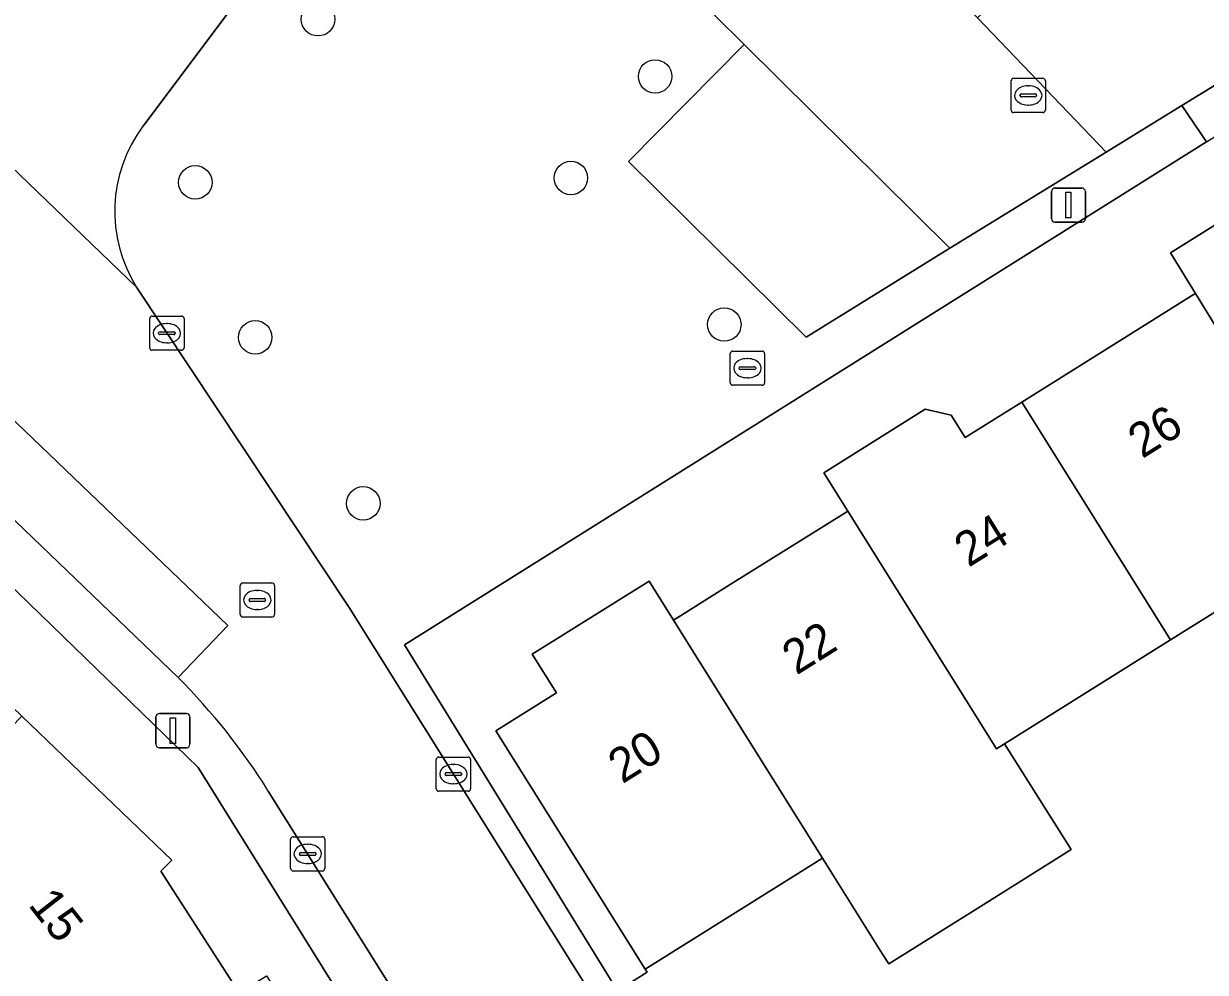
# Model space of a CAD drawing. Extents: x 157767 to 159172, y 387839 to 389425.
# Drawn here: x 158720.07 to 158754.6, y 388258.27 to 388285.98 of the extents above; entities that cross this region are included whole.
import ezdxf

# ---------------------------------------------------------------- set-up
doc = ezdxf.new("R2010")
doc.units = 0
for name, color, linetype in [('IMGEO_Boom', 7, 'Continuous'), ('IMGEO_Erf', 7, 'Continuous'), ('IMGEO_Kolk', 7, 'Continuous'), ('IMGEO_Lichtmast', 7, 'Continuous'), ('IMGEO_Pand', 7, 'Continuous'), ('IMGEO_Pand_nummerreeks', 7, 'Continuous'), ('IMGEO_Parkeervlak_open', 7, 'Continuous'), ('IMGEO_Rijbaan_lokaal_open', 7, 'Continuous'), ('IMGEO_Rioolput', 7, 'Continuous'), ('IMGEO_Voetpad_open', 7, 'Continuous')]:
    doc.layers.add(name, color=color, linetype=linetype)

msp = doc.modelspace()

# ---------------------------------------------------------------- linework, layer by layer
at = {"layer": 'IMGEO_Boom'}
for centre in [(158728.673, 388286.11), (158738.522, 388284.439), (158736.061, 388281.475), (158725.087, 388281.345), (158740.542, 388277.193), (158726.837, 388276.818), (158729.995, 388271.968)]:
    msp.add_circle(centre, 0.489, dxfattribs=at)
at = {"layer": 'IMGEO_Erf'}
for points in [[(158754.633, 388282.527), (158731.197, 388267.839), (158737.42, 388257.733), (158738.285, 388258.274), (158738.227, 388258.367), (158733.871, 388265.326), (158735.637, 388266.432), (158734.931, 388267.56), (158738.351, 388269.699), (158739.063, 388268.561), (158739.183, 388268.636), (158740.715, 388269.595), (158744.043, 388271.677), (158744.15, 388271.744), (158743.449, 388272.864), (158746.412, 388274.717), (158747.17, 388274.543), (158747.578, 388273.89), (158749.236, 388274.927), (158754.19, 388278.027), (158754.312, 388278.103), (158753.583, 388279.29), (158758.669, 388282.473)], [(158758.602, 388271.119), (158753.584, 388267.978), (158748.734, 388264.945), (158750.445, 388262.224), (158750.677, 388261.855), (158748.03, 388260.198), (158745.347, 388258.518), (158745.168, 388258.804), (158743.412, 388261.61), (158738.227, 388258.367), (158738.285, 388258.274), (158737.42, 388257.733), (158739.118, 388255.018), (158743.908, 388247.396), (158746.762, 388249.414), (158747.698, 388250), (158752.23, 388252.836), (158752.696, 388252.09), (158755.407, 388253.786)]]:
    msp.add_lwpolyline(points, dxfattribs=at)
msp.add_lwpolyline([(158712.975, 388276.074), (158708.432, 388273.289), (158709.419, 388272.294), (158710.324, 388273.225), (158711.812, 388271.779), (158712.757, 388272.751), (158715.644, 388269.971), (158720.024, 388265.755), (158724.397, 388261.544), (158724.082, 388261.221), (158726.372, 388257.673), (158727.169, 388258.172), (158730.514, 388252.936), (158731.744, 388253.702), (158725.17, 388264.253)], close=True, dxfattribs=at)
at = {"layer": 'IMGEO_Kolk'}
for p, q in [((158723.757, 388276.514), (158723.757, 388277.366)), ((158723.832, 388277.44), (158724.684, 388277.44)), ((158724.245, 388277.22), (158724.27, 388277.22)), ((158724.758, 388277.366), (158724.758, 388276.514)), ((158724.016, 388276.934), (158724.016, 388276.946)), ((158724.454, 388276.897), (158724.056, 388276.897)), ((158724.059, 388276.983), (158724.457, 388276.983)), ((158724.5, 388276.946), (158724.5, 388276.934)), ((158724.684, 388276.44), (158723.832, 388276.44)), ((158724.268, 388276.66), (158724.243, 388276.66)), ((158740.718, 388275.492), (158740.718, 388276.344)), ((158740.793, 388276.418), (158741.645, 388276.418)), ((158741.206, 388276.198), (158741.231, 388276.198)), ((158741.719, 388276.344), (158741.719, 388275.492)), ((158740.977, 388275.912), (158740.977, 388275.924)), ((158741.415, 388275.875), (158741.017, 388275.875)), ((158741.02, 388275.961), (158741.418, 388275.961)), ((158741.461, 388275.924), (158741.461, 388275.912)), ((158741.645, 388275.418), (158740.793, 388275.418)), ((158741.229, 388275.638), (158741.204, 388275.638)), ((158732.129, 388263.634), (158732.129, 388264.486)), ((158732.204, 388264.56), (158733.056, 388264.56)), ((158733.13, 388264.486), (158733.13, 388263.634)), ((158732.388, 388264.054), (158732.388, 388264.066)), ((158732.826, 388264.017), (158732.428, 388264.017)), ((158732.431, 388264.103), (158732.829, 388264.103)), ((158732.617, 388264.34), (158732.642, 388264.34)), ((158732.872, 388264.066), (158732.872, 388264.054)), ((158732.64, 388263.78), (158732.615, 388263.78)), ((158733.056, 388263.56), (158732.204, 388263.56)), ((158727.871, 388261.304), (158727.871, 388262.156)), ((158727.946, 388262.23), (158728.798, 388262.23)), ((158728.359, 388262.01), (158728.384, 388262.01)), ((158728.872, 388262.156), (158728.872, 388261.304)), ((158728.13, 388261.724), (158728.13, 388261.736)), ((158728.568, 388261.687), (158728.17, 388261.687)), ((158728.173, 388261.773), (158728.571, 388261.773)), ((158728.614, 388261.736), (158728.614, 388261.724)), ((158728.382, 388261.45), (158728.357, 388261.45)), ((158728.798, 388261.23), (158727.946, 388261.23))]:
    msp.add_line(p, q, dxfattribs=at)
for points in [[(158723.757, 388276.514), (158723.757, 388277.366)], [(158723.832, 388277.44), (158724.684, 388277.44)], [(158724.758, 388277.366), (158724.758, 388276.514)], [(158724.684, 388276.44), (158723.832, 388276.44)], [(158740.718, 388275.492), (158740.718, 388276.344)], [(158740.793, 388276.418), (158741.645, 388276.418)], [(158741.719, 388276.344), (158741.719, 388275.492)], [(158741.645, 388275.418), (158740.793, 388275.418)], [(158732.129, 388263.634), (158732.129, 388264.486)], [(158732.204, 388264.56), (158733.056, 388264.56)], [(158733.13, 388264.486), (158733.13, 388263.634)], [(158733.056, 388263.56), (158732.204, 388263.56)], [(158727.871, 388261.304), (158727.871, 388262.156)], [(158727.946, 388262.23), (158728.798, 388262.23)], [(158728.872, 388262.156), (158728.872, 388261.304)], [(158728.798, 388261.23), (158727.946, 388261.23)]]:
    msp.add_lwpolyline(points, dxfattribs=at)
for centre, radius, start, end in [((158723.834, 388277.364), 0.0765, 91.552, 178.448), ((158723.834, 388277.364), 0.0765, 91.552, 178.448), ((158724.682, 388277.364), 0.0765, 1.552, 88.448), ((158724.682, 388277.364), 0.0765, 1.552, 88.448), ((158724.056, 388276.943), 0.0403, 85.8775, 175.7526), ((158724.053, 388276.933), 0.0366, 178.938, 274.7102), ((158724.457, 388276.94), 0.043, 264.8664, 352.4533), ((158724.461, 388276.945), 0.0386, 1.7309, 96.639), ((158723.834, 388276.516), 0.0765, 181.552, 268.448), ((158723.834, 388276.516), 0.0765, 181.552, 268.448), ((158724.682, 388276.516), 0.0765, 271.552, 358.448), ((158724.682, 388276.516), 0.0765, 271.552, 358.448), ((158740.795, 388276.342), 0.0765, 91.552, 178.448), ((158740.795, 388276.342), 0.0765, 91.552, 178.448), ((158741.643, 388276.342), 0.0765, 1.552, 88.448), ((158741.643, 388276.342), 0.0765, 1.552, 88.448), ((158741.017, 388275.921), 0.0403, 85.8775, 175.7526), ((158741.014, 388275.911), 0.0366, 178.938, 274.7102), ((158741.418, 388275.918), 0.043, 264.8664, 352.4533), ((158741.422, 388275.923), 0.0386, 1.7309, 96.639), ((158740.795, 388275.494), 0.0765, 181.552, 268.448), ((158740.795, 388275.494), 0.0765, 181.552, 268.448), ((158741.643, 388275.494), 0.0765, 271.552, 358.448), ((158741.643, 388275.494), 0.0765, 271.552, 358.448), ((158732.206, 388264.484), 0.0765, 91.552, 178.448), ((158732.206, 388264.484), 0.0765, 91.552, 178.448), ((158733.054, 388264.484), 0.0765, 1.552, 88.448), ((158733.054, 388264.484), 0.0765, 1.552, 88.448), ((158732.428, 388264.063), 0.0403, 85.8775, 175.7526), ((158732.425, 388264.053), 0.0366, 178.938, 274.7102), ((158732.829, 388264.06), 0.043, 264.8664, 352.4533), ((158732.833, 388264.065), 0.0386, 1.7309, 96.639), ((158732.206, 388263.636), 0.0765, 181.552, 268.448), ((158732.206, 388263.636), 0.0765, 181.552, 268.448), ((158733.054, 388263.636), 0.0765, 271.552, 358.448), ((158733.054, 388263.636), 0.0765, 271.552, 358.448), ((158727.948, 388262.154), 0.0765, 91.552, 178.448), ((158727.948, 388262.154), 0.0765, 91.552, 178.448), ((158728.796, 388262.154), 0.0765, 1.552, 88.448), ((158728.796, 388262.154), 0.0765, 1.552, 88.448), ((158728.17, 388261.733), 0.0403, 85.8775, 175.7526), ((158728.167, 388261.723), 0.0366, 178.938, 274.7102), ((158728.571, 388261.73), 0.043, 264.8664, 352.4533), ((158728.575, 388261.735), 0.0386, 1.7309, 96.639), ((158727.948, 388261.306), 0.0765, 181.552, 268.448), ((158727.948, 388261.306), 0.0765, 181.552, 268.448), ((158728.796, 388261.306), 0.0765, 271.552, 358.448), ((158728.796, 388261.306), 0.0765, 271.552, 358.448)]:
    msp.add_arc(centre, radius, start, end, dxfattribs=at)
for centre, major_axis, ratio, start_param, end_param in [((158724.244, 388276.94), (-0.387, 0.002), 0.722429, 4.712389, 7.853982), ((158724.269, 388276.94), (-0.39, 0.002), 0.717154, 1.570796, 4.712389), ((158741.205, 388275.918), (-0.387, 0.002), 0.722429, 4.712389, 7.853982), ((158741.23, 388275.918), (-0.39, 0.002), 0.717154, 1.570796, 4.712389), ((158732.616, 388264.06), (-0.387, 0.002), 0.722429, 4.712389, 7.853982), ((158732.641, 388264.06), (-0.39, 0.002), 0.717154, 1.570796, 4.712389), ((158728.358, 388261.73), (-0.387, 0.002), 0.722429, 4.712389, 7.853982), ((158728.383, 388261.73), (-0.39, 0.002), 0.717154, 1.570796, 4.712389)]:
    msp.add_ellipse(centre, major_axis=major_axis, ratio=ratio, start_param=start_param, end_param=end_param, dxfattribs=at)
at = {"layer": 'IMGEO_Lichtmast'}
for p, q in [((158750.101, 388280.28), (158750.101, 388281.08)), ((158750.101, 388281.08), (158750.101, 388280.28)), ((158750.201, 388281.18), (158750.991, 388281.18)), ((158750.991, 388281.18), (158750.201, 388281.18)), ((158751.091, 388281.08), (158751.091, 388280.28)), ((158751.091, 388280.28), (158751.091, 388281.08)), ((158750.991, 388280.18), (158750.201, 388280.18)), ((158750.201, 388280.18), (158750.991, 388280.18)), ((158723.937, 388264.931), (158723.937, 388265.731)), ((158723.937, 388265.731), (158723.937, 388264.931)), ((158724.037, 388265.831), (158724.827, 388265.831)), ((158724.827, 388265.831), (158724.037, 388265.831)), ((158724.927, 388265.731), (158724.927, 388264.931)), ((158724.927, 388264.931), (158724.927, 388265.731)), ((158724.827, 388264.831), (158724.037, 388264.831)), ((158724.037, 388264.831), (158724.827, 388264.831))]:
    msp.add_line(p, q, dxfattribs=at)
for points in [[(158750.521, 388281.055), (158750.671, 388281.055), (158750.671, 388280.305), (158750.521, 388280.305), (158750.521, 388281.055)], [(158724.357, 388265.706), (158724.507, 388265.706), (158724.507, 388264.956), (158724.357, 388264.956), (158724.357, 388265.706)]]:
    msp.add_lwpolyline(points, dxfattribs=at)
for centre, start, end in [((158750.201, 388281.08), 90, 180), ((158750.201, 388281.08), 90, 180), ((158750.991, 388281.08), 0, 90), ((158750.991, 388281.08), 360, 90), ((158750.201, 388280.28), 180, 270), ((158750.201, 388280.28), 180, 270), ((158750.991, 388280.28), 270, 0), ((158750.991, 388280.28), 270, 0), ((158724.037, 388265.731), 90, 180), ((158724.037, 388265.731), 90, 180), ((158724.827, 388265.731), 0, 90), ((158724.827, 388265.731), 360, 90), ((158724.037, 388264.931), 180, 270), ((158724.037, 388264.931), 180, 270), ((158724.827, 388264.931), 270, 0), ((158724.827, 388264.931), 270, 0)]:
    msp.add_arc(centre, 0.1, start, end, dxfattribs=at)
at = {"layer": 'IMGEO_Pand'}
for points in [[(158758.669, 388282.473), (158753.583, 388279.29), (158754.312, 388278.103), (158758.602, 388271.119), (158759.516, 388269.658), (158759.725, 388269.789), (158760.343, 388268.801), (158764.402, 388271.341), (158764.113, 388271.803), (158764.999, 388272.357), (158764.67, 388272.883)], [(158754.312, 388278.103), (158754.19, 388278.027), (158749.236, 388274.927), (158753.584, 388267.978), (158758.602, 388271.119)], [(158749.236, 388274.927), (158747.578, 388273.89), (158747.17, 388274.543), (158746.412, 388274.717), (158743.449, 388272.864), (158744.15, 388271.744), (158748.496, 388264.796), (158748.734, 388264.945), (158753.584, 388267.978)], [(158744.15, 388271.744), (158744.043, 388271.677), (158740.715, 388269.595), (158739.183, 388268.636), (158739.063, 388268.561), (158743.412, 388261.61), (158745.168, 388258.804), (158745.347, 388258.518), (158748.03, 388260.198), (158750.677, 388261.855), (158750.445, 388262.224), (158748.734, 388264.945), (158748.496, 388264.796)], [(158739.063, 388268.561), (158738.351, 388269.699), (158734.931, 388267.56), (158735.637, 388266.432), (158733.871, 388265.326), (158738.227, 388258.367), (158743.412, 388261.61)], [(158713.333, 388258.87), (158713.441, 388258.765), (158712.249, 388257.538), (158716.771, 388251.529), (158726.372, 388257.673), (158724.082, 388261.221), (158724.397, 388261.544), (158720.024, 388265.755)]]:
    msp.add_lwpolyline(points, close=True, dxfattribs=at)
at = {"layer": 'IMGEO_Parkeervlak_open'}
for points in [[(158747.13, 388279.426), (158741.126, 388285.372), (158737.745, 388281.958), (158742.93, 388276.824)], [(158724.583, 388266.886), (158726.034, 388268.399), (158716.781, 388277.271), (158715.334, 388275.761)]]:
    msp.add_lwpolyline(points, close=True, dxfattribs=at)
at = {"layer": 'IMGEO_Rijbaan_lokaal_open'}
for points in [[(158735.176, 388298.609), (158736.503, 388299.956), (158734.853, 388301.572), (158734.137, 388302.623), (158730.147, 388309.07), (158726.11, 388306.571), (158728.941, 388302.017), (158726.72, 388299.082), (158728.24, 388297.933), (158717.582, 388283.848), (158723.372, 388278.281)], [(158770.767, 388299.573), (158764.27, 388295.985), (158751.147, 388287.661), (158749.911, 388286.877), (158749.448, 388287.325), (158749.256, 388287.511), (158747.941, 388286.153), (158751.704, 388282.231), (158753.914, 388283.586), (158771.97, 388294.656)], [(158735.926, 388290.522), (158741.126, 388285.372), (158747.13, 388279.426), (158751.704, 388282.231), (158747.941, 388286.153), (158735.176, 388298.609)], [(158723.56, 388282.984), (158728.404, 388289.456)], [(158781.651, 388185.725), (158781.298, 388186.286), (158773.917, 388198.04), (158767.195, 388208.702), (158754.82, 388228.502), (158750.346, 388235.683), (158749.699, 388236.721), (158747, 388241.052), (158741.436, 388250), (158729.583, 388268.931), (158723.372, 388278.281), (158717.582, 388283.848), (158716.063, 388284.997), (158711.707, 388279.239), (158714.205, 388276.844), (158715.334, 388275.761), (158716.781, 388277.271), (158726.034, 388268.399), (158724.583, 388266.886)], [(158727.22, 388263.567), (158735.718, 388250), (158749.112, 388228.601), (158754.146, 388220.596), (158757.271, 388215.627), (158761.515, 388208.878), (158762.101, 388207.947), (158770.088, 388195.314), (158774.093, 388188.923)]]:
    msp.add_lwpolyline(points, dxfattribs=at)
for centre, radius, start, end in [((158726.888, 388280.496), 4.156, 143.2174, 212.2043), ((158711.238, 388253.576), 18.848, 32.0111, 44.9244)]:
    msp.add_arc(centre, radius, start, end, dxfattribs=at)
at = {"layer": 'IMGEO_Rioolput'}
for p, q in [((158748.998, 388284.385), (158749.85, 388284.385)), ((158748.923, 388283.459), (158748.923, 388284.311)), ((158749.411, 388284.165), (158749.436, 388284.165)), ((158749.924, 388284.311), (158749.924, 388283.459)), ((158749.182, 388283.879), (158749.182, 388283.891)), ((158749.62, 388283.842), (158749.222, 388283.842)), ((158749.225, 388283.928), (158749.623, 388283.928)), ((158749.666, 388283.891), (158749.666, 388283.879)), ((158749.85, 388283.385), (158748.998, 388283.385)), ((158749.434, 388283.605), (158749.409, 388283.605)), ((158726.4, 388268.721), (158726.4, 388269.573)), ((158726.475, 388269.647), (158727.327, 388269.647)), ((158727.401, 388269.573), (158727.401, 388268.721)), ((158726.702, 388269.19), (158727.1, 388269.19)), ((158726.888, 388269.427), (158726.913, 388269.427)), ((158726.659, 388269.141), (158726.659, 388269.153)), ((158727.097, 388269.104), (158726.699, 388269.104)), ((158726.911, 388268.867), (158726.886, 388268.867)), ((158727.143, 388269.153), (158727.143, 388269.141)), ((158727.327, 388268.647), (158726.475, 388268.647))]:
    msp.add_line(p, q, dxfattribs=at)
for points in [[(158748.998, 388284.385), (158749.85, 388284.385)], [(158748.923, 388283.459), (158748.923, 388284.311)], [(158749.924, 388284.311), (158749.924, 388283.459)], [(158749.85, 388283.385), (158748.998, 388283.385)], [(158726.4, 388268.721), (158726.4, 388269.573)], [(158726.475, 388269.647), (158727.327, 388269.647)], [(158727.401, 388269.573), (158727.401, 388268.721)], [(158727.327, 388268.647), (158726.475, 388268.647)]]:
    msp.add_lwpolyline(points, dxfattribs=at)
for centre, radius, start, end in [((158749, 388284.309), 0.0765, 91.552, 178.448), ((158749, 388284.309), 0.0765, 91.552, 178.448), ((158749.848, 388284.309), 0.0765, 1.552, 88.448), ((158749.848, 388284.309), 0.0765, 1.552, 88.448), ((158749.222, 388283.888), 0.0403, 85.8775, 175.7526), ((158749.219, 388283.878), 0.0366, 178.938, 274.7102), ((158749.623, 388283.885), 0.043, 264.8664, 352.4533), ((158749.627, 388283.89), 0.0386, 1.7309, 96.639), ((158749, 388283.461), 0.0765, 181.552, 268.448), ((158749, 388283.461), 0.0765, 181.552, 268.448), ((158749.848, 388283.461), 0.0765, 271.552, 358.448), ((158749.848, 388283.461), 0.0765, 271.552, 358.448), ((158726.477, 388269.571), 0.0765, 91.552, 178.448), ((158726.477, 388269.571), 0.0765, 91.552, 178.448), ((158727.325, 388269.571), 0.0765, 1.552, 88.448), ((158727.325, 388269.571), 0.0765, 1.552, 88.448), ((158726.699, 388269.15), 0.0403, 85.8775, 175.7526), ((158727.104, 388269.152), 0.0386, 1.7309, 96.639), ((158726.696, 388269.14), 0.0366, 178.938, 274.7102), ((158727.1, 388269.147), 0.043, 264.8664, 352.4533), ((158726.477, 388268.723), 0.0765, 181.552, 268.448), ((158726.477, 388268.723), 0.0765, 181.552, 268.448), ((158727.325, 388268.723), 0.0765, 271.552, 358.448), ((158727.325, 388268.723), 0.0765, 271.552, 358.448)]:
    msp.add_arc(centre, radius, start, end, dxfattribs=at)
for centre, major_axis, ratio, start_param, end_param in [((158749.41, 388283.885), (-0.387, 0.002), 0.722429, 4.712389, 7.853982), ((158749.435, 388283.885), (-0.39, 0.002), 0.717154, 1.570796, 4.712389), ((158726.887, 388269.147), (-0.387, 0.002), 0.722429, 4.712389, 7.853982), ((158726.912, 388269.147), (-0.39, 0.002), 0.717154, 1.570796, 4.712389)]:
    msp.add_ellipse(centre, major_axis=major_axis, ratio=ratio, start_param=start_param, end_param=end_param, dxfattribs=at)
at = {"layer": 'IMGEO_Voetpad_open'}
for points in [[(158771.97, 388294.656), (158753.914, 388283.586), (158754.633, 388282.527), (158762.691, 388287.577), (158763.964, 388288.375), (158771.852, 388293.318), (158786.231, 388299.273), (158793.486, 388302.278), (158806.067, 388307.489), (158808.699, 388308.579), (158809.53, 388309.25), (158813.683, 388311.013)], [(158783.962, 388187.903), (158772.284, 388206.543), (158769.629, 388210.79), (158752.185, 388238.694), (158749.551, 388242.908), (158747.498, 388241.623), (158743.908, 388247.396), (158739.118, 388255.018), (158737.42, 388257.733), (158731.197, 388267.839), (158754.633, 388282.527), (158753.914, 388283.586), (158751.704, 388282.231), (158747.13, 388279.426), (158742.93, 388276.824), (158737.745, 388281.958), (158741.126, 388285.372), (158735.926, 388290.522)], [(158728.404, 388289.456), (158723.56, 388282.984)], [(158723.372, 388278.281), (158729.583, 388268.931), (158741.436, 388250), (158747, 388241.052), (158749.699, 388236.721), (158750.346, 388235.683), (158751.388, 388236.331), (158751.892, 388236.644), (158782.775, 388187.209), (158781.298, 388186.286), (158781.651, 388185.725)], [(158724.583, 388266.886), (158715.334, 388275.761), (158714.205, 388276.844), (158712.975, 388276.074), (158725.17, 388264.253), (158731.744, 388253.702), (158732.567, 388252.38), (158734.05, 388250), (158752.874, 388219.788), (158754.146, 388220.596), (158749.112, 388228.601), (158735.718, 388250)], [(158735.718, 388250), (158727.22, 388263.567)]]:
    msp.add_lwpolyline(points, dxfattribs=at)
for centre, radius, start, end in [((158726.888, 388280.496), 4.156, 143.2174, 212.2043), ((158711.238, 388253.576), 18.848, 32.0111, 44.9244)]:
    msp.add_arc(centre, radius, start, end, dxfattribs=at)

# ---------------------------------------------------------------- texts
at = {"layer": 'IMGEO_Pand_nummerreeks'}
for s, rotation, p in [('26', 32.0341, (158752.752, 388273.259)), ('24', 32.0398, (158747.679, 388270.084)), ('22', 32.0398, (158742.65, 388266.936)), ('20', 31.9252, (158737.563, 388263.762)), ('15', 308.1117, (158720.183, 388260.237))]:
    msp.add_text(s, height=1, rotation=rotation, dxfattribs=at).set_placement(p)

doc.saveas('drawing.dxf')
